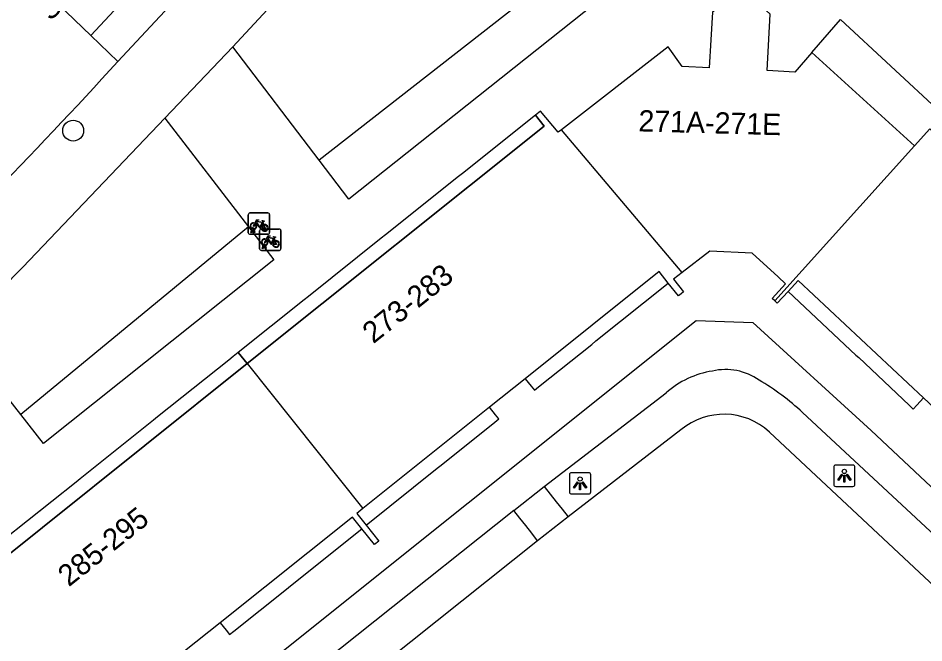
# Model space of a CAD drawing. Extents: x 159040 to 160094, y 381214 to 382518.
# Drawn here: x 159528.9 to 159571.35, y 381666.84 to 381696.1 of the extents above; entities that cross this region are included whole.
import ezdxf

# ---------------------------------------------------------------- set-up
doc = ezdxf.new("R2010")
doc.units = 0
for name, color, linetype in [('IMGEO_Boom', 7, 'Continuous'), ('IMGEO_Fietsenrek', 7, 'Continuous'), ('IMGEO_Groenvoorziening', 7, 'Continuous'), ('IMGEO_Haag', 7, 'Continuous'), ('IMGEO_Lichtpunt', 7, 'Continuous'), ('IMGEO_Openbare_ruimte_label', 7, 'Continuous'), ('IMGEO_Pand', 7, 'Continuous'), ('IMGEO_Pand_nummerreeks', 7, 'Continuous'), ('IMGEO_Pand_overbouw', 7, 'Continuous'), ('IMGEO_Rijbaan_lokaal_open', 7, 'Continuous'), ('IMGEO_Voetpad_gesloten', 7, 'Continuous'), ('IMGEO_Voetpad_open', 7, 'Continuous')]:
    doc.layers.add(name, color=color, linetype=linetype)

msp = doc.modelspace()

# ---------------------------------------------------------------- linework, layer by layer
at = {"layer": 'IMGEO_Boom'}
msp.add_circle((159531.476, 381690.832), 0.489, dxfattribs=at)
at = {"layer": 'IMGEO_Fietsenrek'}
for p, q in [((159539.683, 381686.052), (159539.683, 381686.893)), ((159539.683, 381686.893), (159539.683, 381686.052)), ((159539.758, 381686.977), (159540.599, 381686.977)), ((159540.599, 381686.977), (159539.758, 381686.977)), ((159540.683, 381686.902), (159540.683, 381686.061)), ((159540.683, 381686.061), (159540.683, 381686.902)), ((159540.37, 381686.526), (159540.406, 381686.431)), ((159539.81, 381686.061), (159539.849, 381686.221)), ((159539.844, 381686.061), (159539.81, 381686.061)), ((159539.879, 381686.209), (159539.844, 381686.061)), ((159539.921, 381686.233), (159539.92, 381686.237)), ((159539.962, 381686.061), (159539.928, 381686.203)), ((159539.952, 381686.244), (159539.953, 381686.237)), ((159539.96, 381686.207), (159539.995, 381686.061)), ((159539.995, 381686.061), (159539.962, 381686.061)), ((159540.214, 381685.299), (159540.214, 381686.14)), ((159540.214, 381686.14), (159540.214, 381685.299)), ((159540.289, 381686.224), (159541.13, 381686.224)), ((159541.13, 381686.224), (159540.289, 381686.224)), ((159541.214, 381686.149), (159541.214, 381685.308)), ((159541.214, 381685.308), (159541.214, 381686.149)), ((159540.608, 381685.977), (159539.767, 381685.977)), ((159539.767, 381685.977), (159540.608, 381685.977)), ((159540.901, 381685.773), (159540.937, 381685.678)), ((159541.139, 381685.224), (159540.298, 381685.224)), ((159540.298, 381685.224), (159541.139, 381685.224)), ((159540.341, 381685.308), (159540.38, 381685.468)), ((159540.375, 381685.308), (159540.341, 381685.308)), ((159540.41, 381685.456), (159540.375, 381685.308)), ((159540.452, 381685.48), (159540.451, 381685.484)), ((159540.493, 381685.308), (159540.459, 381685.45)), ((159540.483, 381685.491), (159540.484, 381685.484)), ((159540.491, 381685.454), (159540.526, 381685.308)), ((159540.526, 381685.308), (159540.493, 381685.308))]:
    msp.add_line(p, q, dxfattribs=at)
for points in [[(159540.017, 381686.451), (159539.965, 381686.361), (159539.925, 381686.336), (159539.926, 381686.383), (159539.981, 381686.477)], [(159539.996, 381686.503), (159540.091, 381686.667), (159540.177, 381686.653), (159540.179, 381686.644), (159540.123, 381686.633), (159540.096, 381686.588), (159540.352, 381686.547)], [(159540.292, 381686.259), (159540.242, 381686.259), (159540.051, 381686.51), (159540.032, 381686.478)], [(159540.339, 381686.522), (159540.082, 381686.563), (159540.065, 381686.534), (159540.232, 381686.314), (159540.339, 381686.522)], [(159540.387, 381686.424), (159540.357, 381686.501), (159540.248, 381686.283), (159540.291, 381686.283)], [(159540.352, 381686.547), (159540.377, 381686.596), (159540.371, 381686.6), (159540.348, 381686.604), (159540.336, 381686.611), (159540.335, 381686.614), (159540.337, 381686.619), (159540.432, 381686.604), (159540.434, 381686.594), (159540.424, 381686.581), (159540.412, 381686.575), (159540.398, 381686.581), (159540.37, 381686.526)], [(159540.321, 381686.283), (159540.441, 381686.282), (159540.397, 381686.396)], [(159540.417, 381686.403), (159540.472, 381686.258), (159540.322, 381686.258)], [(159540.548, 381685.698), (159540.496, 381685.608), (159540.456, 381685.583), (159540.457, 381685.63), (159540.512, 381685.724)], [(159540.527, 381685.75), (159540.622, 381685.914), (159540.708, 381685.9), (159540.71, 381685.891), (159540.654, 381685.88), (159540.627, 381685.835), (159540.883, 381685.794)], [(159540.823, 381685.506), (159540.773, 381685.506), (159540.582, 381685.757), (159540.563, 381685.725)], [(159540.87, 381685.769), (159540.613, 381685.81), (159540.596, 381685.781), (159540.763, 381685.561), (159540.87, 381685.769)], [(159540.918, 381685.671), (159540.888, 381685.748), (159540.779, 381685.53), (159540.822, 381685.53)], [(159540.852, 381685.53), (159540.972, 381685.529), (159540.928, 381685.643)], [(159540.948, 381685.65), (159541.003, 381685.505), (159540.853, 381685.505)], [(159540.883, 381685.794), (159540.908, 381685.843), (159540.902, 381685.847), (159540.879, 381685.851), (159540.867, 381685.858), (159540.866, 381685.861), (159540.868, 381685.866), (159540.963, 381685.851), (159540.965, 381685.841), (159540.955, 381685.828), (159540.943, 381685.822), (159540.929, 381685.828), (159540.901, 381685.773)]]:
    msp.add_lwpolyline(points, dxfattribs=at)
for centre, radius, start, end in [((159539.761, 381686.899), 0.0779, 92.4484, 184.2845), ((159539.761, 381686.899), 0.0779, 92.4484, 184.2845), ((159540.605, 381686.899), 0.0779, 2.4484, 94.2845), ((159540.605, 381686.899), 0.0779, 2.4484, 94.2845), ((159539.923, 381686.362), 0.159, 62.6766, 242.1369), ((159539.923, 381686.362), 0.129, 63.3192, 238.903), ((159539.923, 381686.362), 0.159, 283.5766, 46.6042), ((159539.761, 381686.055), 0.0779, 182.4484, 274.2845), ((159539.761, 381686.055), 0.0779, 182.4484, 274.2845), ((159539.903, 381686.233), 0.0499, 12.8025, 158.6934), ((159539.923, 381686.362), 0.159, 253.9967, 271.7867), ((159539.903, 381686.233), 0.0174, 12.8025, 163.4502), ((159539.923, 381686.362), 0.129, 253.415, 269.0204), ((159539.923, 381686.362), 0.129, 283.6043, 43.4302), ((159540.292, 381686.146), 0.0779, 92.4484, 184.2845), ((159540.292, 381686.146), 0.0779, 92.4484, 184.2845), ((159540.45, 381686.278), 0.159, 113.3408, 178.3217), ((159540.45, 381686.278), 0.159, 187.0065, 105.7708), ((159540.45, 381686.278), 0.129, 113.923, 177.9556), ((159540.45, 381686.278), 0.129, 188.6715, 104.5883), ((159540.605, 381686.055), 0.0779, 272.4484, 4.2845), ((159540.605, 381686.055), 0.0779, 272.4484, 4.2845), ((159541.136, 381686.146), 0.0779, 2.4484, 94.2845), ((159541.136, 381686.146), 0.0779, 2.4484, 94.2845), ((159540.454, 381685.609), 0.159, 62.6766, 242.1369), ((159540.454, 381685.609), 0.129, 63.3192, 238.903), ((159540.454, 381685.609), 0.129, 283.6043, 43.4302), ((159540.454, 381685.609), 0.159, 283.5766, 46.6042), ((159540.981, 381685.525), 0.159, 113.3408, 178.3217), ((159540.981, 381685.525), 0.159, 187.0065, 105.7708), ((159540.981, 381685.525), 0.129, 113.923, 177.9556), ((159540.981, 381685.525), 0.129, 188.6715, 104.5883), ((159540.292, 381685.302), 0.0779, 182.4484, 274.2845), ((159540.292, 381685.302), 0.0779, 182.4484, 274.2845), ((159540.434, 381685.48), 0.0499, 12.8025, 158.6934), ((159540.454, 381685.609), 0.159, 253.9967, 271.7867), ((159540.434, 381685.48), 0.0174, 12.8025, 163.4502), ((159540.454, 381685.609), 0.129, 253.415, 269.0204), ((159541.136, 381685.302), 0.0779, 272.4484, 4.2845), ((159541.136, 381685.302), 0.0779, 272.4484, 4.2845)]:
    msp.add_arc(centre, radius, start, end, dxfattribs=at)
at = {"layer": 'IMGEO_Groenvoorziening'}
msp.add_lwpolyline([(159559.385, 381702.243), (159543.002, 381689.45)], dxfattribs=at)
at = {"layer": 'IMGEO_Haag'}
for points in [[(159539.688, 381686.33), (159529.018, 381677.537)], [(159559.955, 381676.816), (159554.67, 381672.743)], [(159578.397, 381663.35), (159564.11, 381676.714)], [(159553.246, 381671.62), (159540.21, 381661.238)]]:
    msp.add_lwpolyline(points, dxfattribs=at)
msp.add_arc((159561.974, 381674.396), 3.152, 47.3393, 129.8482, dxfattribs=at)
at = {"layer": 'IMGEO_Lichtpunt'}
for p, q in [((159567.122, 381675.07), (159567.122, 381674.263)), ((159567.122, 381675.07), (159567.122, 381674.263)), ((159568.024, 381675.165), (159567.216, 381675.165)), ((159568.024, 381675.165), (159567.216, 381675.165)), ((159568.118, 381674.263), (159568.118, 381675.07)), ((159568.118, 381674.263), (159568.118, 381675.07)), ((159554.737, 381674.714), (159554.737, 381673.907)), ((159554.737, 381674.714), (159554.737, 381673.907)), ((159555.639, 381674.809), (159554.831, 381674.809)), ((159555.639, 381674.809), (159554.831, 381674.809)), ((159555.733, 381673.907), (159555.733, 381674.714)), ((159555.733, 381673.907), (159555.733, 381674.714)), ((159567.216, 381674.169), (159568.024, 381674.169)), ((159567.216, 381674.169), (159568.024, 381674.169)), ((159554.831, 381673.813), (159555.639, 381673.813)), ((159554.831, 381673.813), (159555.639, 381673.813))]:
    msp.add_line(p, q, dxfattribs=at)
for points in [[(159567.496, 381674.734), (159567.535, 381674.706), (159567.347, 381674.444), (159567.309, 381674.471), (159567.496, 381674.734)], [(159567.598, 381674.686), (159567.645, 381674.686), (159567.645, 381674.364), (159567.598, 381674.364), (159567.598, 381674.686)], [(159567.708, 381674.706), (159567.746, 381674.733), (159567.933, 381674.471), (159567.894, 381674.443), (159567.708, 381674.706)], [(159555.111, 381674.378), (159555.15, 381674.35), (159554.962, 381674.088), (159554.924, 381674.115), (159555.111, 381674.378)], [(159555.213, 381674.33), (159555.26, 381674.33), (159555.26, 381674.008), (159555.213, 381674.008), (159555.213, 381674.33)], [(159555.323, 381674.35), (159555.361, 381674.377), (159555.548, 381674.115), (159555.509, 381674.087), (159555.323, 381674.35)]]:
    msp.add_lwpolyline(points, dxfattribs=at)
for centre in [(159555.236, 381674.512), (159567.621, 381674.868)]:
    msp.add_circle(centre, 0.0994, dxfattribs=at)
for centre, start, end in [((159567.216, 381675.07), 90, 180), ((159567.216, 381675.07), 90, 180), ((159568.024, 381675.07), 0, 90), ((159568.024, 381675.07), 0, 90), ((159554.831, 381674.714), 90, 180), ((159554.831, 381674.714), 90, 180), ((159555.639, 381674.714), 0, 90), ((159555.639, 381674.714), 0, 90), ((159567.216, 381674.263), 180, 270), ((159567.216, 381674.263), 180, 270), ((159568.024, 381674.263), 270, 0), ((159568.024, 381674.263), 270, 360), ((159554.831, 381673.907), 180, 270), ((159554.831, 381673.907), 180, 270), ((159555.639, 381673.907), 270, 0), ((159555.639, 381673.907), 270, 360)]:
    msp.add_arc(centre, 0.0946, start, end, dxfattribs=at)
at = {"layer": 'IMGEO_Pand'}
for points in [[(159566.1, 381694.496), (159565.297, 381693.579), (159563.997, 381693.643), (159564.151, 381696.29), (159563.442, 381696.925), (159562.197, 381696.961), (159561.442, 381696.378), (159561.367, 381695.083), (159561.29, 381693.768), (159560.018, 381693.83), (159559.36, 381694.754), (159554.358, 381690.875)], [(159570.906, 381690.128), (159566.1, 381694.496)], [(159554.358, 381690.875), (159554.21, 381690.76), (159553.382, 381691.743), (159553.148, 381691.563), (159553.55, 381691.042), (159539.633, 381679.917)], [(159560.022, 381684.192), (159554.358, 381690.875)], [(159578.633, 381684.454), (159571.635, 381690.92), (159570.906, 381690.128)], [(159564.364, 381682.854), (159570.906, 381690.128)], [(159564.364, 381682.854), (159564.243, 381682.962), (159564.87, 381683.662), (159564.513, 381683.988), (159563.294, 381685.1), (159561.312, 381685.181), (159560.022, 381684.192)], [(159560.022, 381684.192), (159559.612, 381683.878), (159560.081, 381683.281), (159559.969, 381683.194), (159559.846, 381683.094), (159559.37, 381683.693), (159558.941, 381684.231), (159552.662, 381679.211), (159550.989, 381677.874), (159545.05, 381673.126)], [(159577.669, 381670.119), (159577.564, 381670.215), (159578.209, 381670.906), (159578.685, 381671.416), (159572.902, 381676.836), (159571.328, 381678.311), (159565.458, 381683.813), (159564.982, 381683.304), (159564.472, 381682.757), (159564.364, 381682.854)], [(159539.633, 381679.917), (159525.223, 381668.397)], [(159539.633, 381679.917), (159545.05, 381673.126)], [(159545.05, 381673.126), (159544.771, 381672.902), (159545.21, 381672.353), (159545.804, 381671.609), (159545.597, 381671.439), (159545.004, 381672.187), (159544.572, 381672.732), (159538.373, 381667.778), (159536.701, 381666.442), (159530.643, 381661.602)]]:
    msp.add_lwpolyline(points, dxfattribs=at)
at = {"layer": 'IMGEO_Pand_overbouw'}
for points in [[(159553.148, 381691.563), (159549.727, 381688.831), (159549.539, 381688.681), (159546.112, 381685.945), (159545.918, 381685.79), (159542.502, 381683.063), (159542.305, 381682.906), (159539.216, 381680.44), (159539.633, 381679.917), (159553.55, 381691.042)], [(159559.37, 381683.693), (159558.941, 381684.231), (159552.662, 381679.211), (159552.939, 381678.865), (159553.095, 381678.67), (159553.292, 381678.828), (159555.778, 381680.818), (159555.98, 381680.979)], [(159564.982, 381683.304), (159568.165, 381680.316), (159568.293, 381680.198), (159570.662, 381677.971), (159570.853, 381677.792), (159571.024, 381677.974), (159571.328, 381678.311), (159565.458, 381683.813)], [(159539.633, 381679.917), (159539.216, 381680.44), (159538.972, 381680.245), (159538.774, 381680.088), (159535.436, 381677.422), (159535.246, 381677.271), (159531.809, 381674.527), (159531.614, 381674.372), (159528.2, 381671.646), (159528.001, 381671.487), (159524.798, 381668.93), (159525.223, 381668.397)], [(159545.05, 381673.126), (159544.771, 381672.902), (159545.21, 381672.353), (159548.537, 381675.014), (159548.717, 381675.158), (159551.234, 381677.172), (159551.427, 381677.326), (159551.271, 381677.521), (159550.989, 381677.874)], [(159538.373, 381667.778), (159538.654, 381667.427), (159538.81, 381667.232), (159539.004, 381667.387), (159541.469, 381669.359), (159541.665, 381669.516), (159545.004, 381672.187), (159544.572, 381672.732)]]:
    msp.add_lwpolyline(points, close=True, dxfattribs=at)
at = {"layer": 'IMGEO_Rijbaan_lokaal_open'}
for points in [[(159532.297, 381695.293), (159544.91, 381708.807), (159546.267, 381710.129)], [(159529.21, 381698.27), (159532.297, 381695.293)], [(159532.297, 381695.293), (159533.57, 381694.071)]]:
    msp.add_lwpolyline(points, dxfattribs=at)
msp.add_arc((159323.736, 381885.879), 284.29, 313.99126, 317.56976, dxfattribs=at)
at = {"layer": 'IMGEO_Voetpad_gesloten'}
for points in [[(159517.986, 381647.841), (159560.674, 381681.936), (159563.337, 381681.842), (159568.876, 381676.789), (159590.803, 381656.219)], [(159553.552, 381674.157), (159559.265, 381678.545)], [(159565.661, 381677.628), (159579.633, 381664.658)], [(159552.129, 381673.041), (159553.552, 381674.157)], [(159552.129, 381673.041), (159539.094, 381662.668)]]:
    msp.add_lwpolyline(points, dxfattribs=at)
for centre, radius, start, end in [((159562.09, 381675.378), 4.244, 98.7812, 131.73), ((159562.052, 381676.916), 2.725, 54.8054, 102.9387), ((159558.094, 381669.577), 11.049, 46.7749, 59.9727)]:
    msp.add_arc(centre, radius, start, end, dxfattribs=at)
at = {"layer": 'IMGEO_Voetpad_open'}
for points in [[(159538.96, 381694.765), (159552.118, 381708.936)], [(159545.425, 381706.782), (159533.57, 381694.071)], [(159559.385, 381702.243), (159560.959, 381700.793), (159544.393, 381687.62), (159543.002, 381689.45)], [(159566.1, 381694.496), (159567.447, 381696.04), (159579.234, 381685.105), (159578.633, 381684.454)], [(159538.96, 381694.765), (159535.768, 381691.423)], [(159543.002, 381689.45), (159538.96, 381694.765)], [(159526.033, 381681.326), (159529.122, 381684.438), (159535.768, 381691.423)], [(159535.768, 381691.423), (159539.688, 381686.33)], [(159539.688, 381686.33), (159540.878, 381684.784), (159530.088, 381676.179), (159529.018, 381677.537)], [(159529.018, 381677.537), (159526.033, 381681.326)], [(159553.552, 381674.157), (159553.833, 381673.802), (159554.112, 381673.449), (159554.391, 381673.096), (159554.67, 381672.743)], [(159553.246, 381671.62), (159552.968, 381671.974), (159552.69, 381672.328), (159552.412, 381672.682), (159552.129, 381673.041)], [(159554.67, 381672.743), (159553.246, 381671.62)]]:
    msp.add_lwpolyline(points, dxfattribs=at)

# ---------------------------------------------------------------- texts
at = {"layer": 'IMGEO_Openbare_ruimte_label'}
msp.add_text('Schubertlaan', height=1, rotation=46.7823, dxfattribs=at).set_placement((159530.429, 381695.932))
at = {"layer": 'IMGEO_Pand_nummerreeks'}
for s, rotation, p in [('271A-271E', 358.4412, (159557.959, 381690.799)), ('273-283', 38.5791, (159545.544, 381680.821)), ('285-295', 38.5791, (159531.271, 381669.435))]:
    msp.add_text(s, height=1, rotation=rotation, dxfattribs=at).set_placement(p)

doc.saveas('drawing.dxf')
